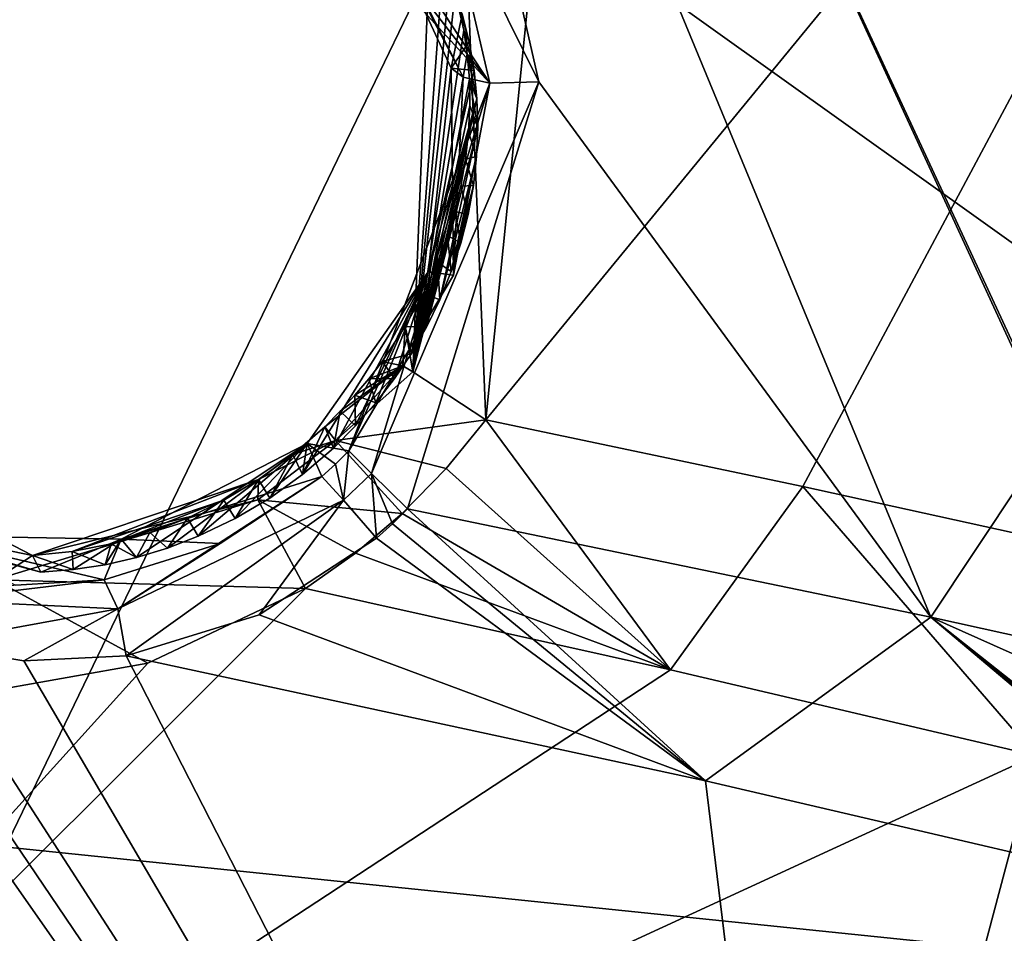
# Model space of a CAD drawing. Header units: millimetres. Extents: x -147 to 294, y -82 to 275.
# Tile 381 of 609: x 270.88 to 275.76, y 187.27 to 191.79. Entities that reach past the tile are written whole.
import ezdxf

# ---------------------------------------------------------------- set-up
doc = ezdxf.new("R2010")
doc.units = ezdxf.units.MM
doc.header["$LTSCALE"] = 67.506716
for name, color, linetype in [('1861', 7, 'CONTINUOUS'), ('1965', 7, 'CONTINUOUS'), ('1974', 7, 'CONTINUOUS'), ('1975', 7, 'CONTINUOUS'), ('1976', 7, 'CONTINUOUS'), ('1977', 7, 'CONTINUOUS'), ('1992', 7, 'CONTINUOUS'), ('2009', 7, 'CONTINUOUS'), ('2052', 7, 'CONTINUOUS'), ('2053', 7, 'CONTINUOUS'), ('2054', 7, 'CONTINUOUS'), ('2058', 7, 'CONTINUOUS'), ('2059', 7, 'CONTINUOUS'), ('2060', 7, 'CONTINUOUS'), ('2061', 7, 'CONTINUOUS'), ('2062', 7, 'CONTINUOUS'), ('2064', 7, 'CONTINUOUS'), ('2065', 7, 'CONTINUOUS'), ('2066', 7, 'CONTINUOUS'), ('2070', 7, 'CONTINUOUS'), ('2071', 7, 'CONTINUOUS'), ('2072', 7, 'CONTINUOUS'), ('754', 7, 'CONTINUOUS'), ('755', 7, 'CONTINUOUS'), ('871', 7, 'CONTINUOUS')]:
    doc.layers.add(name, color=color, linetype=linetype)

msp = doc.modelspace()

# ---------------------------------------------------------------- linework, layer by layer
at = {"layer": '1861', "linetype": 'CONTINUOUS'}
for points in [[(274.1019, 188.5716, -26.689), (267.6649, 184.3486, -26.205), (272.2941, 188.975, -26.0041), (274.1019, 188.5716, -26.689)], [(272.2941, 188.975, -26.0041), (267.6649, 184.3486, -26.205), (271.5128, 188.605, -25.8863), (272.2941, 188.975, -26.0041)], [(271.5128, 188.605, -25.8863), (267.6649, 184.3486, -26.205), (270.6565, 188.4532, -25.681), (271.5128, 188.605, -25.8863)], [(275.9112, 188.1474, -27.3996), (267.6649, 184.3486, -26.205), (274.1019, 188.5716, -26.689), (275.9112, 188.1474, -27.3996)], [(274.3502, 182.2736, -28.9295), (267.6649, 184.3486, -26.205), (275.9112, 188.1474, -27.3996), (274.3502, 182.2736, -28.9295)], [(275.9821, 185.3786, -28.3397), (274.3502, 182.2736, -28.9295), (275.9112, 188.1474, -27.3996), (275.9821, 185.3786, -28.3397)]]:
    msp.add_3dface(points, dxfattribs=at)
at = {"layer": '1965', "linetype": 'CONTINUOUS'}
for points in [[(266.1845, 184.1713, -23.3441), (275.0739, 181.4798, -26.8937), (269.8395, 188.9592, -22.7802), (266.1845, 184.1713, -23.3441)], [(269.8395, 188.9592, -22.7802), (275.0739, 181.4798, -26.8937), (270.1134, 188.809, -22.9059), (269.8395, 188.9592, -22.7802)], [(270.1134, 188.809, -22.9059), (275.0739, 181.4798, -26.8937), (270.409, 188.6998, -23.0257), (270.1134, 188.809, -22.9059)], [(270.409, 188.6998, -23.0257), (275.0739, 181.4798, -26.8937), (270.8995, 188.6163, -23.1947), (270.409, 188.6998, -23.0257)], [(270.8995, 188.6163, -23.1947), (275.0739, 181.4798, -26.8937), (271.4061, 188.6422, -23.3354), (270.8995, 188.6163, -23.1947)], [(271.4061, 188.6422, -23.3354), (275.0739, 181.4798, -26.8937), (274.2767, 188.0225, -24.4004), (271.4061, 188.6422, -23.3354)], [(274.2767, 188.0225, -24.4004), (275.0739, 181.4798, -26.8937), (277.1512, 187.3515, -25.5289), (274.2767, 188.0225, -24.4004)], [(277.1512, 187.3515, -25.5289), (275.0739, 181.4798, -26.8937), (277.0322, 185.397, -26.1323), (277.1512, 187.3515, -25.5289)]]:
    msp.add_3dface(points, dxfattribs=at)
at = {"layer": '1974', "linetype": 'CONTINUOUS'}
for points in [[(272.7251, 189.2952, -23.5261), (274.2767, 188.0225, -24.4004), (272.8003, 189.3691, -23.526), (272.7251, 189.2952, -23.5261)], [(272.8003, 189.3691, -23.526), (274.2767, 188.0225, -24.4004), (275.3927, 188.8339, -24.4956), (272.8003, 189.3691, -23.526)], [(272.6468, 189.2243, -23.5243), (274.2767, 188.0225, -24.4004), (272.7251, 189.2952, -23.5261), (272.6468, 189.2243, -23.5243)], [(274.2767, 188.0225, -24.4004), (272.6468, 189.2243, -23.5243), (272.0644, 188.8455, -23.4672), (274.2767, 188.0225, -24.4004)], [(271.4061, 188.6422, -23.3354), (274.2767, 188.0225, -24.4004), (272.0644, 188.8455, -23.4672), (271.4061, 188.6422, -23.3354)], [(274.2767, 188.0225, -24.4004), (277.1512, 187.3515, -25.5289), (275.3927, 188.8339, -24.4956), (274.2767, 188.0225, -24.4004)], [(277.1512, 187.3515, -25.5289), (277.1681, 187.3822, -25.5246), (275.3927, 188.8339, -24.4956), (277.1512, 187.3515, -25.5289)], [(277.1681, 187.3822, -25.5246), (277.1855, 187.4126, -25.5206), (275.3927, 188.8339, -24.4956), (277.1681, 187.3822, -25.5246)], [(275.3927, 188.8339, -24.4956), (277.1855, 187.4126, -25.5206), (277.5322, 187.8773, -25.4861), (275.3927, 188.8339, -24.4956)], [(277.9878, 188.2602, -25.5157), (275.3927, 188.8339, -24.4956), (277.5322, 187.8773, -25.4861), (277.9878, 188.2602, -25.5157)]]:
    msp.add_3dface(points, dxfattribs=at)
at = {"layer": '1975', "linetype": 'CONTINUOUS'}
for points in [[(272.4432, 189.5918, -23.7248), (272.4834, 189.4131, -23.5297), (272.5087, 189.6565, -23.7259), (272.4432, 189.5918, -23.7248)], [(272.5087, 189.6565, -23.7259), (272.4834, 189.4131, -23.5297), (272.621, 189.5443, -23.5318), (272.5087, 189.6565, -23.7259)], [(272.3755, 189.5301, -23.722), (272.4834, 189.4131, -23.5297), (272.4432, 189.5918, -23.7248), (272.3755, 189.5301, -23.722)], [(272.4834, 189.4131, -23.5297), (272.6468, 189.2243, -23.5243), (272.621, 189.5443, -23.5318), (272.4834, 189.4131, -23.5297)], [(272.6468, 189.2243, -23.5243), (272.7251, 189.2952, -23.5261), (272.621, 189.5443, -23.5318), (272.6468, 189.2243, -23.5243)], [(272.7251, 189.2952, -23.5261), (272.8003, 189.3691, -23.526), (272.621, 189.5443, -23.5318), (272.7251, 189.2952, -23.5261)]]:
    msp.add_3dface(points, dxfattribs=at)
at = {"layer": '1976', "linetype": 'CONTINUOUS'}
for points in [[(272.4834, 189.4131, -23.5297), (272.3755, 189.5301, -23.722), (271.3651, 188.8748, -23.352), (272.4834, 189.4131, -23.5297)], [(271.3651, 188.8748, -23.352), (272.3755, 189.5301, -23.722), (271.8721, 189.1989, -23.6625), (271.3651, 188.8748, -23.352)], [(271.4061, 188.6422, -23.3354), (272.4834, 189.4131, -23.5297), (271.3651, 188.8748, -23.352), (271.4061, 188.6422, -23.3354)], [(271.4061, 188.6422, -23.3354), (272.0644, 188.8455, -23.4672), (272.4834, 189.4131, -23.5297), (271.4061, 188.6422, -23.3354)], [(272.0644, 188.8455, -23.4672), (272.6468, 189.2243, -23.5243), (272.4834, 189.4131, -23.5297), (272.0644, 188.8455, -23.4672)], [(271.2978, 189.0174, -23.5341), (271.3651, 188.8748, -23.352), (271.8721, 189.1989, -23.6625), (271.2978, 189.0174, -23.5341)]]:
    msp.add_3dface(points, dxfattribs=at)
at = {"layer": '1977', "linetype": 'CONTINUOUS'}
for points in [[(271.3651, 188.8748, -23.352), (271.2978, 189.0174, -23.5341), (270.4573, 188.9175, -23.0641), (271.3651, 188.8748, -23.352)], [(270.4573, 188.9175, -23.0641), (271.2978, 189.0174, -23.5341), (270.8582, 188.992, -23.4005), (270.4573, 188.9175, -23.0641)], [(270.409, 188.6998, -23.0257), (271.3651, 188.8748, -23.352), (270.4573, 188.9175, -23.0641), (270.409, 188.6998, -23.0257)], [(270.409, 188.6998, -23.0257), (270.8995, 188.6163, -23.1947), (271.3651, 188.8748, -23.352), (270.409, 188.6998, -23.0257)], [(270.8995, 188.6163, -23.1947), (271.4061, 188.6422, -23.3354), (271.3651, 188.8748, -23.352), (270.8995, 188.6163, -23.1947)]]:
    msp.add_3dface(points, dxfattribs=at)
at = {"layer": '1992', "linetype": 'CONTINUOUS'}
for points in [[(273.4505, 191.4857, -23.0767), (275.3927, 188.8339, -24.4956), (272.421, 196.0159, -21.4268), (273.4505, 191.4857, -23.0767)], [(272.421, 196.0159, -21.4268), (275.3927, 188.8339, -24.4956), (279.6313, 195.2094, -23.9621), (272.421, 196.0159, -21.4268)], [(272.9882, 192.4223, -22.6539), (273.4505, 191.4857, -23.0767), (272.421, 196.0159, -21.4268), (272.9882, 192.4223, -22.6539)], [(275.3927, 188.8339, -24.4956), (277.9878, 188.2602, -25.5157), (279.6313, 195.2094, -23.9621), (275.3927, 188.8339, -24.4956)], [(272.8003, 189.3691, -23.526), (275.3927, 188.8339, -24.4956), (273.4505, 191.4857, -23.0767), (272.8003, 189.3691, -23.526)]]:
    msp.add_3dface(points, dxfattribs=at)
at = {"layer": '2009', "linetype": 'CONTINUOUS'}
for points in [[(273.1881, 189.8117, -26.0155), (273.5083, 192.9914, -25.1447), (278.1934, 195.9108, -25.7908), (273.1881, 189.8117, -26.0155)], [(274.7574, 189.481, -26.6093), (273.1881, 189.8117, -26.0155), (278.1934, 195.9108, -25.7908), (274.7574, 189.481, -26.6093)], [(276.3277, 189.1357, -27.2218), (274.7574, 189.481, -26.6093), (278.1934, 195.9108, -25.7908), (276.3277, 189.1357, -27.2218)]]:
    msp.add_3dface(points, dxfattribs=at)
at = {"layer": '2052', "linetype": 'CONTINUOUS'}
for points in [[(273.1881, 189.8117, -26.0155), (274.1019, 188.5716, -26.689), (272.9922, 189.5705, -26.0301), (273.1881, 189.8117, -26.0155)], [(274.1019, 188.5716, -26.689), (273.1881, 189.8117, -26.0155), (274.7574, 189.481, -26.6093), (274.1019, 188.5716, -26.689)], [(272.9922, 189.5705, -26.0301), (274.1019, 188.5716, -26.689), (272.7742, 189.3476, -26.0328), (272.9922, 189.5705, -26.0301)], [(275.9112, 188.1474, -27.3996), (274.1019, 188.5716, -26.689), (274.7574, 189.481, -26.6093), (275.9112, 188.1474, -27.3996)], [(275.9112, 188.1474, -27.3996), (274.7574, 189.481, -26.6093), (276.3277, 189.1357, -27.2218), (275.9112, 188.1474, -27.3996)], [(272.7742, 189.3476, -26.0328), (274.1019, 188.5716, -26.689), (272.5426, 189.1506, -26.0239), (272.7742, 189.3476, -26.0328)], [(274.1019, 188.5716, -26.689), (272.2941, 188.975, -26.0041), (272.5426, 189.1506, -26.0239), (274.1019, 188.5716, -26.689)]]:
    msp.add_3dface(points, dxfattribs=at)
at = {"layer": '2053', "linetype": 'CONTINUOUS'}
for points in [[(272.4664, 189.853, -24.9079), (272.777, 190.0779, -25.564), (272.3899, 189.7769, -24.9036), (272.4664, 189.853, -24.9079)], [(272.3899, 189.7769, -24.9036), (272.777, 190.0779, -25.564), (272.4436, 189.7091, -25.5711), (272.3899, 189.7769, -24.9036)], [(272.777, 190.0779, -25.564), (272.8268, 190.049, -25.6593), (272.4436, 189.7091, -25.5711), (272.777, 190.0779, -25.564)], [(272.5393, 189.9323, -24.9099), (272.777, 190.0779, -25.564), (272.4664, 189.853, -24.9079), (272.5393, 189.9323, -24.9099)], [(272.6085, 190.0147, -24.9093), (272.777, 190.0779, -25.564), (272.5393, 189.9323, -24.9099), (272.6085, 190.0147, -24.9093)], [(272.6737, 190.1, -24.9064), (272.777, 190.0779, -25.564), (272.6085, 190.0147, -24.9093), (272.6737, 190.1, -24.9064)], [(272.8268, 190.049, -25.6593), (273.1881, 189.8117, -26.0155), (272.4436, 189.7091, -25.5711), (272.8268, 190.049, -25.6593)], [(273.1881, 189.8117, -26.0155), (272.9922, 189.5705, -26.0301), (272.4436, 189.7091, -25.5711), (273.1881, 189.8117, -26.0155)], [(272.9922, 189.5705, -26.0301), (272.7742, 189.3476, -26.0328), (272.4436, 189.7091, -25.5711), (272.9922, 189.5705, -26.0301)]]:
    msp.add_3dface(points, dxfattribs=at)
at = {"layer": '2054', "linetype": 'CONTINUOUS'}
for points in [[(273.5083, 192.9914, -25.1447), (273.1881, 189.8117, -26.0155), (273.0699, 192.6567, -24.9133), (273.5083, 192.9914, -25.1447)], [(273.1881, 189.8117, -26.0155), (272.8268, 190.049, -25.6593), (273.0699, 192.6567, -24.9133), (273.1881, 189.8117, -26.0155)], [(273.0699, 192.6567, -24.9133), (272.8268, 190.049, -25.6593), (272.9138, 192.244, -24.2801), (273.0699, 192.6567, -24.9133)], [(272.9138, 192.244, -24.2801), (272.8268, 190.049, -25.6593), (272.9789, 192.0967, -24.3546), (272.9138, 192.244, -24.2801)], [(272.9789, 192.0967, -24.3546), (272.8268, 190.049, -25.6593), (273.0356, 191.9279, -24.4331), (272.9789, 192.0967, -24.3546)], [(273.0356, 191.9279, -24.4331), (272.8268, 190.049, -25.6593), (273.0783, 191.7424, -24.5121), (273.0356, 191.9279, -24.4331)], [(273.0783, 191.7424, -24.5121), (272.8268, 190.049, -25.6593), (273.0957, 191.6242, -24.558), (273.0783, 191.7424, -24.5121)], [(273.0957, 191.6242, -24.558), (272.8268, 190.049, -25.6593), (273.1062, 191.4984, -24.6035), (273.0957, 191.6242, -24.558)], [(273.1062, 191.4984, -24.6035), (272.8268, 190.049, -25.6593), (273.1087, 191.3686, -24.6474), (273.1062, 191.4984, -24.6035)], [(273.1087, 191.3686, -24.6474), (272.8268, 190.049, -25.6593), (273.1027, 191.2368, -24.6892), (273.1087, 191.3686, -24.6474)], [(273.1027, 191.2368, -24.6892), (272.8268, 190.049, -25.6593), (273.0877, 191.1021, -24.7292), (273.1027, 191.2368, -24.6892)], [(273.0877, 191.1021, -24.7292), (272.8268, 190.049, -25.6593), (273.0641, 190.9685, -24.7656), (273.0877, 191.1021, -24.7292)], [(273.0641, 190.9685, -24.7656), (272.8268, 190.049, -25.6593), (273.0338, 190.8434, -24.7962), (273.0641, 190.9685, -24.7656)], [(273.0338, 190.8434, -24.7962), (272.8268, 190.049, -25.6593), (272.9978, 190.7248, -24.8223), (273.0338, 190.8434, -24.7962)], [(272.9978, 190.7248, -24.8223), (272.8268, 190.049, -25.6593), (272.949, 190.5929, -24.8474), (272.9978, 190.7248, -24.8223)], [(272.949, 190.5929, -24.8474), (272.8268, 190.049, -25.6593), (272.8798, 190.439, -24.8718), (272.949, 190.5929, -24.8474)], [(272.8798, 190.439, -24.8718), (272.8268, 190.049, -25.6593), (272.7891, 190.2734, -24.8922), (272.8798, 190.439, -24.8718)], [(272.777, 190.0779, -25.564), (272.6737, 190.1, -24.9064), (272.7891, 190.2734, -24.8922), (272.777, 190.0779, -25.564)], [(272.8268, 190.049, -25.6593), (272.777, 190.0779, -25.564), (272.7891, 190.2734, -24.8922), (272.8268, 190.049, -25.6593)]]:
    msp.add_3dface(points, dxfattribs=at)
at = {"layer": '2058', "linetype": 'CONTINUOUS'}
for points in [[(270.7552, 189.0186, -25.2456), (269.1739, 190.0541, -23.57), (270.9428, 189.1379, -24.5601), (270.7552, 189.0186, -25.2456)], [(270.9428, 189.1379, -24.5601), (269.1739, 190.0541, -23.57), (269.9084, 189.3522, -24.0897), (270.9428, 189.1379, -24.5601)]]:
    msp.add_3dface(points, dxfattribs=at)
at = {"layer": '2059', "linetype": 'CONTINUOUS'}
for points in [[(272.0578, 189.4151, -25.5389), (270.9428, 189.1379, -24.5601), (272.0611, 189.5156, -24.8638), (272.0578, 189.4151, -25.5389)], [(272.0611, 189.5156, -24.8638), (270.9428, 189.1379, -24.5601), (271.1382, 189.1583, -24.6283), (272.0611, 189.5156, -24.8638)], [(271.8895, 189.4125, -24.8319), (272.0611, 189.5156, -24.8638), (271.1382, 189.1583, -24.6283), (271.8895, 189.4125, -24.8319)], [(272.2941, 188.975, -26.0041), (270.7552, 189.0186, -25.2456), (272.0578, 189.4151, -25.5389), (272.2941, 188.975, -26.0041)], [(270.7552, 189.0186, -25.2456), (270.9428, 189.1379, -24.5601), (272.0578, 189.4151, -25.5389), (270.7552, 189.0186, -25.2456)], [(271.3321, 189.1964, -24.6899), (271.8895, 189.4125, -24.8319), (271.1382, 189.1583, -24.6283), (271.3321, 189.1964, -24.6899)], [(271.7093, 189.3242, -24.7921), (271.8895, 189.4125, -24.8319), (271.3321, 189.1964, -24.6899), (271.7093, 189.3242, -24.7921)], [(271.5229, 189.2519, -24.7446), (271.7093, 189.3242, -24.7921), (271.3321, 189.1964, -24.6899), (271.5229, 189.2519, -24.7446)], [(271.5128, 188.605, -25.8863), (270.6565, 188.4532, -25.681), (270.7552, 189.0186, -25.2456), (271.5128, 188.605, -25.8863)], [(272.2941, 188.975, -26.0041), (271.5128, 188.605, -25.8863), (270.7552, 189.0186, -25.2456), (272.2941, 188.975, -26.0041)]]:
    msp.add_3dface(points, dxfattribs=at)
at = {"layer": '2060', "linetype": 'CONTINUOUS'}
for points in [[(272.3899, 189.7769, -24.9036), (272.4436, 189.7091, -25.5711), (272.2312, 189.639, -24.8882), (272.3899, 189.7769, -24.9036)], [(272.4436, 189.7091, -25.5711), (272.7742, 189.3476, -26.0328), (272.0578, 189.4151, -25.5389), (272.4436, 189.7091, -25.5711)], [(272.4436, 189.7091, -25.5711), (272.0578, 189.4151, -25.5389), (272.0611, 189.5156, -24.8638), (272.4436, 189.7091, -25.5711)], [(272.4436, 189.7091, -25.5711), (272.0611, 189.5156, -24.8638), (272.2312, 189.639, -24.8882), (272.4436, 189.7091, -25.5711)], [(272.5426, 189.1506, -26.0239), (272.2941, 188.975, -26.0041), (272.0578, 189.4151, -25.5389), (272.5426, 189.1506, -26.0239)], [(272.7742, 189.3476, -26.0328), (272.5426, 189.1506, -26.0239), (272.0578, 189.4151, -25.5389), (272.7742, 189.3476, -26.0328)]]:
    msp.add_3dface(points, dxfattribs=at)
at = {"layer": '2061', "linetype": 'CONTINUOUS'}
for points in [[(272.3899, 189.7769, -24.9036), (272.2312, 189.639, -24.8882), (272.2802, 189.5392, -24.4055), (272.3899, 189.7769, -24.9036)], [(272.4328, 189.6701, -24.4111), (272.3899, 189.7769, -24.9036), (272.2802, 189.5392, -24.4055), (272.4328, 189.6701, -24.4111)], [(272.2312, 189.639, -24.8882), (272.0611, 189.5156, -24.8638), (272.1179, 189.4232, -24.3926), (272.2312, 189.639, -24.8882)], [(272.2802, 189.5392, -24.4055), (272.2312, 189.639, -24.8882), (272.1179, 189.4232, -24.3926), (272.2802, 189.5392, -24.4055)], [(272.0611, 189.5156, -24.8638), (271.8895, 189.4125, -24.8319), (271.9459, 189.3218, -24.3725), (272.0611, 189.5156, -24.8638)], [(272.1179, 189.4232, -24.3926), (272.0611, 189.5156, -24.8638), (271.9459, 189.3218, -24.3725), (272.1179, 189.4232, -24.3926)], [(271.8895, 189.4125, -24.8319), (271.7093, 189.3242, -24.7921), (271.7628, 189.234, -24.345), (271.8895, 189.4125, -24.8319)], [(271.9459, 189.3218, -24.3725), (271.8895, 189.4125, -24.8319), (271.7628, 189.234, -24.345), (271.9459, 189.3218, -24.3725)], [(271.7093, 189.3242, -24.7921), (271.5229, 189.2519, -24.7446), (271.6112, 189.1753, -24.3181), (271.7093, 189.3242, -24.7921)], [(271.7628, 189.234, -24.345), (271.7093, 189.3242, -24.7921), (271.6112, 189.1753, -24.3181), (271.7628, 189.234, -24.345)], [(271.5229, 189.2519, -24.7446), (271.3321, 189.1964, -24.6899), (271.4579, 189.1285, -24.2872), (271.5229, 189.2519, -24.7446)], [(271.6112, 189.1753, -24.3181), (271.5229, 189.2519, -24.7446), (271.4579, 189.1285, -24.2872), (271.6112, 189.1753, -24.3181)], [(271.3321, 189.1964, -24.6899), (271.1382, 189.1583, -24.6283), (271.3026, 189.0932, -24.2521), (271.3321, 189.1964, -24.6899)], [(271.4579, 189.1285, -24.2872), (271.3321, 189.1964, -24.6899), (271.3026, 189.0932, -24.2521), (271.4579, 189.1285, -24.2872)], [(271.1382, 189.1583, -24.6283), (270.9428, 189.1379, -24.5601), (271.1445, 189.069, -24.213), (271.1382, 189.1583, -24.6283)], [(271.3026, 189.0932, -24.2521), (271.1382, 189.1583, -24.6283), (271.1445, 189.069, -24.213), (271.3026, 189.0932, -24.2521)], [(271.1445, 189.069, -24.213), (270.9428, 189.1379, -24.5601), (270.9839, 189.0559, -24.1697), (271.1445, 189.069, -24.213)]]:
    msp.add_3dface(points, dxfattribs=at)
at = {"layer": '2062', "linetype": 'CONTINUOUS'}
for points in [[(273.0356, 191.9279, -24.4331), (273.0783, 191.7424, -24.5121), (273.1049, 191.683, -23.9998), (273.0356, 191.9279, -24.4331)], [(273.0705, 191.8208, -23.9476), (273.0356, 191.9279, -24.4331), (273.1049, 191.683, -23.9998), (273.0705, 191.8208, -23.9476)], [(273.0783, 191.7424, -24.5121), (273.0957, 191.6242, -24.558), (273.1295, 191.5424, -24.0499), (273.0783, 191.7424, -24.5121)], [(273.1049, 191.683, -23.9998), (273.0783, 191.7424, -24.5121), (273.1295, 191.5424, -24.0499), (273.1049, 191.683, -23.9998)], [(273.0957, 191.6242, -24.558), (273.1062, 191.4984, -24.6035), (273.144, 191.401, -24.0973), (273.0957, 191.6242, -24.558)], [(273.1295, 191.5424, -24.0499), (273.0957, 191.6242, -24.558), (273.144, 191.401, -24.0973), (273.1295, 191.5424, -24.0499)], [(273.1062, 191.4984, -24.6035), (273.1087, 191.3686, -24.6474), (273.1481, 191.2592, -24.1416), (273.1062, 191.4984, -24.6035)], [(273.144, 191.401, -24.0973), (273.1062, 191.4984, -24.6035), (273.1481, 191.2592, -24.1416), (273.144, 191.401, -24.0973)], [(273.1087, 191.3686, -24.6474), (273.1027, 191.2368, -24.6892), (273.1481, 191.2592, -24.1416), (273.1087, 191.3686, -24.6474)], [(273.1481, 191.2592, -24.1416), (273.1027, 191.2368, -24.6892), (273.1421, 191.1155, -24.1836), (273.1481, 191.2592, -24.1416)], [(273.1027, 191.2368, -24.6892), (273.0877, 191.1021, -24.7292), (273.1421, 191.1155, -24.1836), (273.1027, 191.2368, -24.6892)], [(273.0877, 191.1021, -24.7292), (273.0641, 190.9685, -24.7656), (273.126, 190.9713, -24.2226), (273.0877, 191.1021, -24.7292)], [(273.1421, 191.1155, -24.1836), (273.0877, 191.1021, -24.7292), (273.126, 190.9713, -24.2226), (273.1421, 191.1155, -24.1836)], [(273.0641, 190.9685, -24.7656), (273.0338, 190.8434, -24.7962), (273.0998, 190.8281, -24.2583), (273.0641, 190.9685, -24.7656)], [(273.126, 190.9713, -24.2226), (273.0641, 190.9685, -24.7656), (273.0998, 190.8281, -24.2583), (273.126, 190.9713, -24.2226)], [(273.0338, 190.8434, -24.7962), (272.9978, 190.7248, -24.8223), (273.0635, 190.6869, -24.2904), (273.0338, 190.8434, -24.7962)], [(273.0998, 190.8281, -24.2583), (273.0338, 190.8434, -24.7962), (273.0635, 190.6869, -24.2904), (273.0998, 190.8281, -24.2583)], [(272.9978, 190.7248, -24.8223), (272.949, 190.5929, -24.8474), (273.0166, 190.5457, -24.3193), (272.9978, 190.7248, -24.8223)], [(273.0635, 190.6869, -24.2904), (272.9978, 190.7248, -24.8223), (273.0166, 190.5457, -24.3193), (273.0635, 190.6869, -24.2904)], [(272.949, 190.5929, -24.8474), (272.8798, 190.439, -24.8718), (272.9598, 190.406, -24.3448), (272.949, 190.5929, -24.8474)], [(273.0166, 190.5457, -24.3193), (272.949, 190.5929, -24.8474), (272.9598, 190.406, -24.3448), (273.0166, 190.5457, -24.3193)], [(272.8798, 190.439, -24.8718), (272.7891, 190.2734, -24.8922), (272.8938, 190.2701, -24.3663), (272.8798, 190.439, -24.8718)], [(272.9598, 190.406, -24.3448), (272.8798, 190.439, -24.8718), (272.8938, 190.2701, -24.3663), (272.9598, 190.406, -24.3448)], [(272.7891, 190.2734, -24.8922), (272.6737, 190.1, -24.9064), (272.8191, 190.1401, -24.3835), (272.7891, 190.2734, -24.8922)], [(272.8938, 190.2701, -24.3663), (272.7891, 190.2734, -24.8922), (272.8191, 190.1401, -24.3835), (272.8938, 190.2701, -24.3663)], [(272.8191, 190.1401, -24.3835), (272.6737, 190.1, -24.9064), (272.7358, 190.0156, -24.3965), (272.8191, 190.1401, -24.3835)], [(272.6737, 190.1, -24.9064), (272.6085, 190.0147, -24.9093), (272.7358, 190.0156, -24.3965), (272.6737, 190.1, -24.9064)], [(272.6085, 190.0147, -24.9093), (272.5393, 189.9323, -24.9099), (272.6437, 189.8957, -24.4054), (272.6085, 190.0147, -24.9093)], [(272.7358, 190.0156, -24.3965), (272.6085, 190.0147, -24.9093), (272.6437, 189.8957, -24.4054), (272.7358, 190.0156, -24.3965)], [(272.5393, 189.9323, -24.9099), (272.4664, 189.853, -24.9079), (272.5426, 189.7806, -24.4103), (272.5393, 189.9323, -24.9099)], [(272.6437, 189.8957, -24.4054), (272.5393, 189.9323, -24.9099), (272.5426, 189.7806, -24.4103), (272.6437, 189.8957, -24.4054)], [(272.4664, 189.853, -24.9079), (272.3899, 189.7769, -24.9036), (272.4328, 189.6701, -24.4111), (272.4664, 189.853, -24.9079)], [(272.4664, 189.853, -24.9079), (272.4328, 189.6701, -24.4111), (272.5426, 189.7806, -24.4103), (272.4664, 189.853, -24.9079)]]:
    msp.add_3dface(points, dxfattribs=at)
at = {"layer": '2064', "linetype": 'CONTINUOUS'}
for points in [[(270.9839, 189.0559, -24.1697), (269.9084, 189.3522, -24.0897), (269.79, 189.3804, -23.7207), (270.9839, 189.0559, -24.1697)], [(270.9428, 189.1379, -24.5601), (269.9084, 189.3522, -24.0897), (270.9839, 189.0559, -24.1697), (270.9428, 189.1379, -24.5601)]]:
    msp.add_3dface(points, dxfattribs=at)
at = {"layer": '2065', "linetype": 'CONTINUOUS'}
for points in [[(272.3023, 189.6938, -24.3644), (271.4579, 189.1285, -24.2872), (271.3813, 189.2188, -24.2362), (272.3023, 189.6938, -24.3644)], [(271.6112, 189.1753, -24.3181), (271.4579, 189.1285, -24.2872), (272.3023, 189.6938, -24.3644), (271.6112, 189.1753, -24.3181)], [(271.7628, 189.234, -24.345), (271.6112, 189.1753, -24.3181), (272.3023, 189.6938, -24.3644), (271.7628, 189.234, -24.345)], [(271.9459, 189.3218, -24.3725), (271.7628, 189.234, -24.345), (272.3023, 189.6938, -24.3644), (271.9459, 189.3218, -24.3725)], [(272.1179, 189.4232, -24.3926), (271.9459, 189.3218, -24.3725), (272.3023, 189.6938, -24.3644), (272.1179, 189.4232, -24.3926)], [(272.2802, 189.5392, -24.4055), (272.1179, 189.4232, -24.3926), (272.3023, 189.6938, -24.3644), (272.2802, 189.5392, -24.4055)], [(272.3679, 189.6819, -24.3878), (272.2802, 189.5392, -24.4055), (272.3023, 189.6938, -24.3644), (272.3679, 189.6819, -24.3878)], [(272.4328, 189.6701, -24.4111), (272.2802, 189.5392, -24.4055), (272.3679, 189.6819, -24.3878), (272.4328, 189.6701, -24.4111)], [(270.9839, 189.0559, -24.1697), (269.79, 189.3804, -23.7207), (270.3628, 189.2379, -23.931), (270.9839, 189.0559, -24.1697)], [(271.3813, 189.2188, -24.2362), (270.9839, 189.0559, -24.1697), (270.3628, 189.2379, -23.931), (271.3813, 189.2188, -24.2362)], [(271.1445, 189.069, -24.213), (270.9839, 189.0559, -24.1697), (271.3813, 189.2188, -24.2362), (271.1445, 189.069, -24.213)], [(271.3026, 189.0932, -24.2521), (271.1445, 189.069, -24.213), (271.3813, 189.2188, -24.2362), (271.3026, 189.0932, -24.2521)], [(271.4579, 189.1285, -24.2872), (271.3026, 189.0932, -24.2521), (271.3813, 189.2188, -24.2362), (271.4579, 189.1285, -24.2872)]]:
    msp.add_3dface(points, dxfattribs=at)
at = {"layer": '2066', "linetype": 'CONTINUOUS'}
for points in [[(272.5974, 192.4572, -23.6119), (273.0705, 191.8208, -23.9476), (273.0156, 191.553, -24.0119), (272.5974, 192.4572, -23.6119)], [(273.0705, 191.8208, -23.9476), (273.1049, 191.683, -23.9998), (273.0156, 191.553, -24.0119), (273.0705, 191.8208, -23.9476)], [(273.1049, 191.683, -23.9998), (273.1295, 191.5424, -24.0499), (273.0156, 191.553, -24.0119), (273.1049, 191.683, -23.9998)], [(273.0156, 191.553, -24.0119), (273.1295, 191.5424, -24.0499), (272.9019, 190.5445, -24.2846), (273.0156, 191.553, -24.0119)], [(273.1295, 191.5424, -24.0499), (273.144, 191.401, -24.0973), (272.9019, 190.5445, -24.2846), (273.1295, 191.5424, -24.0499)], [(273.144, 191.401, -24.0973), (272.8938, 190.2701, -24.3663), (272.8191, 190.1401, -24.3835), (273.144, 191.401, -24.0973)], [(273.144, 191.401, -24.0973), (272.8191, 190.1401, -24.3835), (272.9019, 190.5445, -24.2846), (273.144, 191.401, -24.0973)], [(273.144, 191.401, -24.0973), (273.1481, 191.2592, -24.1416), (272.8938, 190.2701, -24.3663), (273.144, 191.401, -24.0973)], [(273.1481, 191.2592, -24.1416), (272.9598, 190.406, -24.3448), (272.8938, 190.2701, -24.3663), (273.1481, 191.2592, -24.1416)], [(273.1481, 191.2592, -24.1416), (273.1421, 191.1155, -24.1836), (272.9598, 190.406, -24.3448), (273.1481, 191.2592, -24.1416)], [(273.1421, 191.1155, -24.1836), (273.0166, 190.5457, -24.3193), (272.9598, 190.406, -24.3448), (273.1421, 191.1155, -24.1836)], [(273.1421, 191.1155, -24.1836), (273.126, 190.9713, -24.2226), (273.0166, 190.5457, -24.3193), (273.1421, 191.1155, -24.1836)], [(273.126, 190.9713, -24.2226), (273.0635, 190.6869, -24.2904), (273.0166, 190.5457, -24.3193), (273.126, 190.9713, -24.2226)], [(273.126, 190.9713, -24.2226), (273.0998, 190.8281, -24.2583), (273.0635, 190.6869, -24.2904), (273.126, 190.9713, -24.2226)], [(272.3679, 189.6819, -24.3878), (272.3023, 189.6938, -24.3644), (272.9019, 190.5445, -24.2846), (272.3679, 189.6819, -24.3878)], [(272.4328, 189.6701, -24.4111), (272.3679, 189.6819, -24.3878), (272.9019, 190.5445, -24.2846), (272.4328, 189.6701, -24.4111)], [(272.5426, 189.7806, -24.4103), (272.4328, 189.6701, -24.4111), (272.9019, 190.5445, -24.2846), (272.5426, 189.7806, -24.4103)], [(272.6437, 189.8957, -24.4054), (272.5426, 189.7806, -24.4103), (272.9019, 190.5445, -24.2846), (272.6437, 189.8957, -24.4054)], [(272.7358, 190.0156, -24.3965), (272.6437, 189.8957, -24.4054), (272.9019, 190.5445, -24.2846), (272.7358, 190.0156, -24.3965)], [(272.8191, 190.1401, -24.3835), (272.7358, 190.0156, -24.3965), (272.9019, 190.5445, -24.2846), (272.8191, 190.1401, -24.3835)]]:
    msp.add_3dface(points, dxfattribs=at)
at = {"layer": '2070', "linetype": 'CONTINUOUS'}
for points in [[(271.9922, 193.046, -22.1684), (271.9102, 192.8887, -22.2643), (273.2083, 191.4783, -23.1142), (271.9922, 193.046, -22.1684)], [(272.9882, 192.4223, -22.6539), (271.9922, 193.046, -22.1684), (273.2083, 191.4783, -23.1142), (272.9882, 192.4223, -22.6539)], [(273.2083, 191.4783, -23.1142), (271.9102, 192.8887, -22.2643), (272.635, 192.3527, -22.9203), (273.2083, 191.4783, -23.1142)], [(273.4505, 191.4857, -23.0767), (272.9882, 192.4223, -22.6539), (273.2083, 191.4783, -23.1142), (273.4505, 191.4857, -23.0767)], [(273.0753, 191.5088, -23.33), (273.2083, 191.4783, -23.1142), (272.635, 192.3527, -22.9203), (273.0753, 191.5088, -23.33)], [(273.0277, 190.5271, -23.6227), (273.2083, 191.4783, -23.1142), (273.0753, 191.5088, -23.33), (273.0277, 190.5271, -23.6227)], [(272.5087, 189.6565, -23.7259), (272.621, 189.5443, -23.5318), (273.2083, 191.4783, -23.1142), (272.5087, 189.6565, -23.7259)], [(272.5087, 189.6565, -23.7259), (273.2083, 191.4783, -23.1142), (273.0277, 190.5271, -23.6227), (272.5087, 189.6565, -23.7259)], [(272.621, 189.5443, -23.5318), (272.8003, 189.3691, -23.526), (273.4505, 191.4857, -23.0767), (272.621, 189.5443, -23.5318)], [(272.621, 189.5443, -23.5318), (273.4505, 191.4857, -23.0767), (273.2083, 191.4783, -23.1142), (272.621, 189.5443, -23.5318)]]:
    msp.add_3dface(points, dxfattribs=at)
at = {"layer": '2071', "linetype": 'CONTINUOUS'}
for points in [[(272.5974, 192.4572, -23.6119), (273.0156, 191.553, -24.0119), (273.0753, 191.5088, -23.33), (272.5974, 192.4572, -23.6119)], [(272.5974, 192.4572, -23.6119), (273.0753, 191.5088, -23.33), (272.635, 192.3527, -22.9203), (272.5974, 192.4572, -23.6119)], [(273.0156, 191.553, -24.0119), (272.9019, 190.5445, -24.2846), (273.0277, 190.5271, -23.6227), (273.0156, 191.553, -24.0119)], [(273.0156, 191.553, -24.0119), (273.0277, 190.5271, -23.6227), (273.0753, 191.5088, -23.33), (273.0156, 191.553, -24.0119)], [(272.3023, 189.6938, -24.3644), (272.5087, 189.6565, -23.7259), (272.9019, 190.5445, -24.2846), (272.3023, 189.6938, -24.3644)], [(272.9019, 190.5445, -24.2846), (272.5087, 189.6565, -23.7259), (273.0277, 190.5271, -23.6227), (272.9019, 190.5445, -24.2846)], [(272.3755, 189.5301, -23.722), (272.4432, 189.5918, -23.7248), (272.3023, 189.6938, -24.3644), (272.3755, 189.5301, -23.722)], [(272.4432, 189.5918, -23.7248), (272.5087, 189.6565, -23.7259), (272.3023, 189.6938, -24.3644), (272.4432, 189.5918, -23.7248)]]:
    msp.add_3dface(points, dxfattribs=at)
at = {"layer": '2072', "linetype": 'CONTINUOUS'}
for points in [[(272.3755, 189.5301, -23.722), (272.3023, 189.6938, -24.3644), (271.3813, 189.2188, -24.2362), (272.3755, 189.5301, -23.722)], [(271.8721, 189.1989, -23.6625), (272.3755, 189.5301, -23.722), (271.3813, 189.2188, -24.2362), (271.8721, 189.1989, -23.6625)], [(270.8582, 188.992, -23.4005), (271.2978, 189.0174, -23.5341), (270.3628, 189.2379, -23.931), (270.8582, 188.992, -23.4005)], [(271.2978, 189.0174, -23.5341), (271.3813, 189.2188, -24.2362), (270.3628, 189.2379, -23.931), (271.2978, 189.0174, -23.5341)], [(271.2978, 189.0174, -23.5341), (271.8721, 189.1989, -23.6625), (271.3813, 189.2188, -24.2362), (271.2978, 189.0174, -23.5341)]]:
    msp.add_3dface(points, dxfattribs=at)
at = {"layer": '754', "linetype": 'CONTINUOUS'}
for points in [[(273.9445, 194.1902, -47.4045), (268.656, 183.2375, -49.424), (259.9495, 198.0206, -47.2371), (273.9445, 194.1902, -47.4045)], [(282.0958, 176.4974, -49.2738), (268.656, 183.2375, -49.424), (273.9445, 194.1902, -47.4045), (282.0958, 176.4974, -49.2738)], [(282.1295, 176.5424, -49.2666), (282.0958, 176.4974, -49.2738), (273.9445, 194.1902, -47.4045), (282.1295, 176.5424, -49.2666)], [(288.2447, 188.6572, -47.0303), (282.1295, 176.5424, -49.2666), (273.9445, 194.1902, -47.4045), (288.2447, 188.6572, -47.0303)]]:
    msp.add_3dface(points, dxfattribs=at)
at = {"layer": '755', "linetype": 'CONTINUOUS'}
msp.add_3dface([(291.3362, 202.4252, -44.0868), (288.2447, 188.6572, -47.0303), (273.9445, 194.1902, -47.4045), (291.3362, 202.4252, -44.0868)], dxfattribs=at)
at = {"layer": '871', "linetype": 'CONTINUOUS'}
for points in [[(281.5377, 186.5889, -45.2286), (290.0825, 208.2019, -40.991), (258.0476, 203.3559, -44.2348), (281.5377, 186.5889, -45.2286)], [(261.953, 188.6075, -46.2899), (281.5377, 186.5889, -45.2286), (258.0476, 203.3559, -44.2348), (261.953, 188.6075, -46.2899)], [(275.6013, 184.9682, -45.9501), (281.5377, 186.5889, -45.2286), (261.953, 188.6075, -46.2899), (275.6013, 184.9682, -45.9501)], [(262.6164, 188.2887, -46.3099), (275.6013, 184.9682, -45.9501), (261.953, 188.6075, -46.2899), (262.6164, 188.2887, -46.3099)], [(263.2839, 187.9575, -46.3286), (275.6013, 184.9682, -45.9501), (262.6164, 188.2887, -46.3099), (263.2839, 187.9575, -46.3286)], [(265.5603, 186.7517, -46.3802), (275.6013, 184.9682, -45.9501), (263.2839, 187.9575, -46.3286), (265.5603, 186.7517, -46.3802)]]:
    msp.add_3dface(points, dxfattribs=at)

doc.saveas('drawing.dxf')
